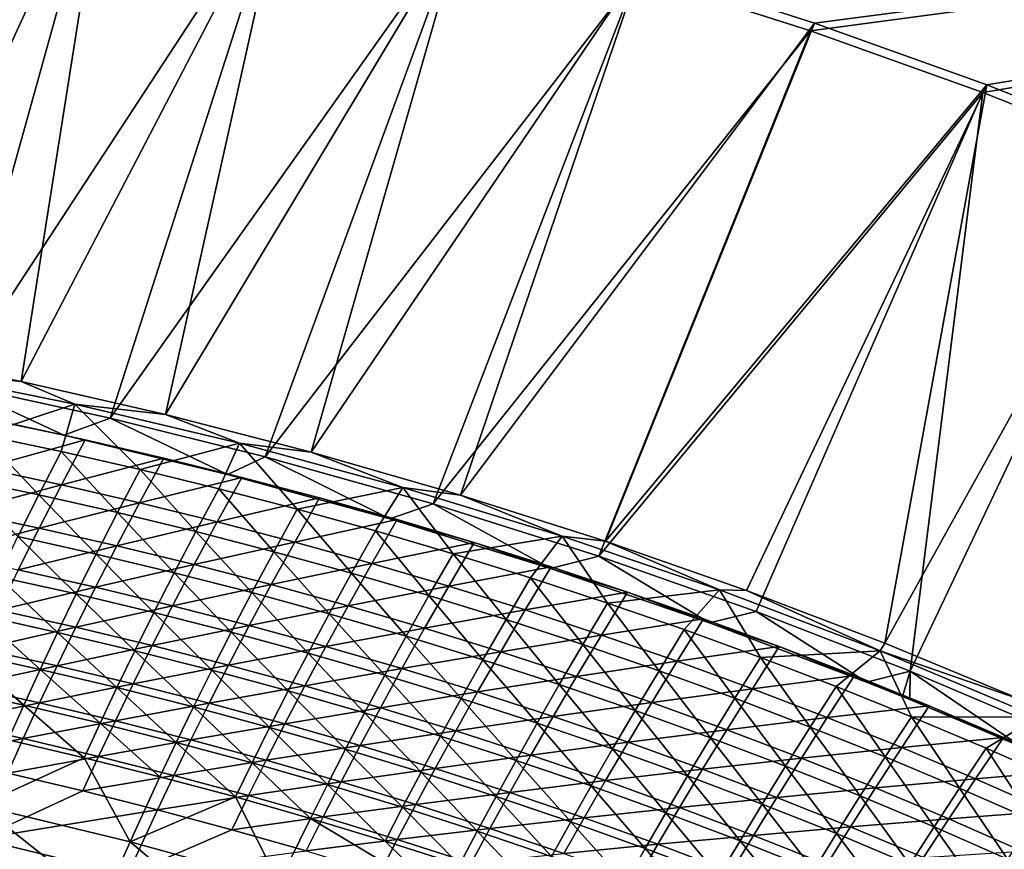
# Model space of a CAD drawing. Header units: metres. Extents: x 0 to 1400, y -1400 to 0.
# Tile 337 of 346: x 979 to 1068, y -114 to -38. Entities that reach past the tile are written whole.
import ezdxf

# ---------------------------------------------------------------- set-up
doc = ezdxf.new("R2010")
doc.units = ezdxf.units.M

msp = doc.modelspace()

# ---------------------------------------------------------------- linework, layer by layer
at = {"layer": 'None'}
for points in [[(1290.58252, -7.263255), (1034.845947, -34.264824), (1050.731689, -39.369057)], [(1051.082397, -38.670731, -3), (1035.179688, -33.557289, -3), (1290.58313, -7.263255, -3)], [(1050.731689, -39.369057), (1066.443115, -44.986507), (1290.58252, -7.263255)], [(1066.810547, -44.297794, -3), (1051.082397, -38.670731, -3), (1290.58313, -7.263255, -3)], [(1066.443115, -44.986507), (1081.960449, -51.119736), (1290.58252, -7.263255)], [(1290.58313, -7.263255, -3), (1082.34436, -50.44104, -3), (1066.810547, -44.297794, -3)], [(986.615417, -21.257874, -3), (964.867859, -68.556343, -32.129227), (970.201721, -18.153755, -3)], [(957.481506, -68.742455, -29.54413), (986.334167, -21.99036), (969.938416, -18.893616)], [(978.711731, -71.346375, -32.129116), (964.867859, -68.556343, -32.129227), (986.615417, -21.257874, -3)], [(1002.927917, -24.855854, -3), (978.711731, -71.346375, -32.129116), (986.615417, -21.257874, -3)], [(957.481506, -68.742455, -29.54413), (972.526062, -71.573654, -29.544014), (986.334167, -21.99036)], [(972.526062, -71.573654, -29.544014), (1002.628906, -25.58049), (986.334167, -21.99036)], [(991.879028, -74.37014, -32.129013), (978.711731, -71.346375, -32.129116), (1002.927917, -24.855854, -3)], [(1019.122009, -28.953852, -3), (991.879028, -74.37014, -32.129013), (1002.927917, -24.855854, -3)], [(972.526062, -71.573654, -29.544014), (986.843689, -74.702553, -29.5439), (1002.628906, -25.58049)], [(986.843689, -74.702553, -29.5439), (1018.805542, -29.670166), (1002.628906, -25.58049)], [(1005.172791, -77.798592, -32.128902), (991.879028, -74.37014, -32.129013), (1019.122009, -28.953852, -3)], [(1035.179688, -33.557289, -3), (1005.172791, -77.798592, -32.128902), (1019.122009, -28.953852, -3)], [(986.843689, -74.702553, -29.5439), (1000.976501, -78.217506, -29.543785), (1018.805542, -29.670166)], [(1000.976501, -78.217506, -29.543785), (1034.845947, -34.264824), (1018.805542, -29.670166)], [(1018.797852, -81.716797, -32.128792), (1005.172791, -77.798592, -32.128902), (1035.179688, -33.557289, -3)], [(1051.082397, -38.670731, -3), (1018.797852, -81.716797, -32.128792), (1035.179688, -33.557289, -3)], [(1000.976501, -78.217506, -29.543785), (1016.294983, -82.521736, -29.543657), (1034.845947, -34.264824)], [(1016.294983, -82.521736, -29.543657), (1050.731689, -39.369057), (1034.845947, -34.264824)], [(1016.294983, -82.521736, -29.543657), (1031.429321, -87.300323, -29.543531), (1050.731689, -39.369057)], [(1032.03418, -85.930183, -32.128681), (1018.797852, -81.716797, -32.128792), (1051.082397, -38.670731, -3)], [(1031.429321, -87.300323, -29.543531), (1066.443115, -44.986507), (1050.731689, -39.369057)], [(1066.810547, -44.297794, -3), (1032.03418, -85.930183, -32.128681), (1051.082397, -38.670731, -3)], [(1066.810547, -44.297794, -3), (1044.879517, -90.419525, -32.128574), (1032.03418, -85.930183, -32.128681)], [(1057.504639, -95.235329, -32.128471), (1044.879517, -90.419525, -32.128574), (1066.810547, -44.297794, -3)], [(1082.34436, -50.44104, -3), (1057.504639, -95.235329, -32.128471), (1066.810547, -44.297794, -3)], [(1031.429321, -87.300323, -29.543531), (1045.772827, -92.335815, -29.543411), (1066.443115, -44.986507)], [(1045.772827, -92.335815, -29.543411), (1059.823242, -97.77343, -29.543297), (1066.443115, -44.986507)], [(1066.443115, -44.986507), (1059.823242, -97.77343, -29.543297), (1081.960449, -51.119736)], [(1070.129883, -100.473259, -32.128368), (1057.504639, -95.235329, -32.128471), (1082.34436, -50.44104, -3)], [(1059.823242, -97.77343, -29.543297), (1073.999512, -103.798592, -29.543182), (1081.960449, -51.119736)], [(964.867859, -68.556343, -32.129227), (978.711731, -71.346375, -32.129116), (967.81897, -70.220451, -32.845451)], [(967.81897, -70.220451, -32.845451), (978.711731, -71.346375, -32.129116), (983.623474, -73.4384, -32.845348)], [(983.623474, -73.4384, -32.845348), (975.130188, -76.214142, -60.646145), (967.81897, -70.220451, -32.845451)], [(967.599976, -73.092377, -30.953892), (982.622009, -76.244377, -30.9517), (972.526062, -71.573654, -29.544014)], [(972.526062, -71.573654, -29.544014), (982.622009, -76.244377, -30.9517), (986.843689, -74.702553, -29.5439)], [(978.711731, -71.346375, -32.129116), (991.879028, -74.37014, -32.129013), (983.623474, -73.4384, -32.845348)], [(967.599976, -73.092377, -30.953892), (977.400024, -75.130157, -32.350361), (982.622009, -76.244377, -30.9517)], [(982.358521, -77.746429, -60.645023), (975.130188, -76.214142, -60.646145), (983.623474, -73.4384, -32.845348)], [(989.564636, -79.388397, -60.643917), (982.358521, -77.746429, -60.645023), (983.623474, -73.4384, -32.845348)], [(983.623474, -73.4384, -32.845348), (991.879028, -74.37014, -32.129013), (998.635742, -76.994972, -32.845207)], [(983.623474, -73.4384, -32.845348), (998.635742, -76.994972, -32.845207), (989.564636, -79.388397, -60.643917)], [(991.879028, -74.37014, -32.129013), (1005.172791, -77.798592, -32.128902), (998.635742, -76.994972, -32.845207)], [(975.25354, -79.266495, -60.171913), (984.572571, -76.680321, -32.35054), (977.400024, -75.130157, -32.350361)], [(977.400024, -75.130157, -32.350361), (984.572571, -76.680321, -32.35054), (982.622009, -76.244377, -30.9517)], [(982.622009, -76.244377, -30.9517), (997.541077, -79.846596, -30.949438), (986.843689, -74.702553, -29.5439)], [(986.843689, -74.702553, -29.5439), (997.541077, -79.846596, -30.949438), (1000.976501, -78.217506, -29.543785)], [(973.124817, -80.190285, -88.48497), (975.130188, -76.214142, -60.646145), (980.319763, -81.698708, -88.482414)], [(975.130188, -76.214142, -60.646145), (982.358521, -77.746429, -60.645023), (980.319763, -81.698708, -88.482414)], [(991.722473, -78.337471, -32.350719), (997.541077, -79.846596, -30.949438), (982.622009, -76.244377, -30.9517)], [(982.622009, -76.244377, -30.9517), (984.572571, -76.680321, -32.35054), (991.722473, -78.337471, -32.350719)], [(975.25354, -79.266495, -60.171913), (982.394531, -80.790039, -60.170795), (984.572571, -76.680321, -32.35054)], [(984.572571, -76.680321, -32.35054), (982.394531, -80.790039, -60.170795), (991.722473, -78.337471, -32.350719)], [(998.635742, -76.994972, -32.845207), (996.74707, -81.140976, -60.64283), (989.564636, -79.388397, -60.643917)], [(996.74707, -81.140976, -60.64283), (998.635742, -76.994972, -32.845207), (1003.903625, -83.004585, -60.641766)], [(998.635742, -76.994972, -32.845207), (1005.172791, -77.798592, -32.128902), (1013.526611, -81.026131, -32.845215)], [(998.635742, -76.994972, -32.845207), (1013.526611, -81.026131, -32.845215), (1003.903625, -83.004585, -60.641766)], [(982.358521, -77.746429, -60.645023), (987.492615, -83.316559, -88.479889), (980.319763, -81.698708, -88.482414)], [(987.492615, -83.316559, -88.479889), (982.358521, -77.746429, -60.645023), (989.564636, -79.388397, -60.643917)], [(1005.172791, -77.798592, -32.128902), (1018.797852, -81.716797, -32.128792), (1013.526611, -81.026131, -32.845215)], [(991.722473, -78.337471, -32.350719), (982.394531, -80.790039, -60.170795), (989.513062, -82.420303, -60.169693)], [(989.513062, -82.420303, -60.169693), (998.847778, -80.102463, -32.350906), (991.722473, -78.337471, -32.350719)], [(998.847778, -80.102463, -32.350906), (997.541077, -79.846596, -30.949438), (991.722473, -78.337471, -32.350719)], [(997.541077, -79.846596, -30.949438), (1012.341797, -83.900307, -30.947216), (1000.976501, -78.217506, -29.543785)], [(1000.976501, -78.217506, -29.543785), (1012.341797, -83.900307, -30.947216), (1016.294983, -82.521736, -29.543657)], [(982.394531, -80.790039, -60.170795), (975.25354, -79.266495, -60.171913), (973.251343, -83.244179, -88.027679)], [(994.641907, -85.044785, -88.477394), (987.492615, -83.316559, -88.479889), (989.564636, -79.388397, -60.643917)], [(989.564636, -79.388397, -60.643917), (996.74707, -81.140976, -60.64283), (994.641907, -85.044785, -88.477394)], [(1012.341797, -83.900307, -30.947216), (997.541077, -79.846596, -30.949438), (1005.946838, -81.976082, -32.351093)], [(997.541077, -79.846596, -30.949438), (998.847778, -80.102463, -32.350906), (1005.946838, -81.976082, -32.351093)], [(973.124817, -80.190285, -88.48497), (980.319763, -81.698708, -88.482414), (978.415894, -85.502556, -116.35173)], [(980.35907, -84.744095, -88.024933), (982.394531, -80.790039, -60.170795), (973.251343, -83.244179, -88.027679)], [(982.394531, -80.790039, -60.170795), (980.35907, -84.744095, -88.024933), (989.513062, -82.420303, -60.169693)], [(996.607178, -84.158165, -60.168602), (998.847778, -80.102463, -32.350906), (989.513062, -82.420303, -60.169693)], [(1005.946838, -81.976082, -32.351093), (998.847778, -80.102463, -32.350906), (996.607178, -84.158165, -60.168602)], [(978.415894, -85.502556, -116.35173), (980.319763, -81.698708, -88.482414), (985.554077, -87.099052, -116.348114)], [(980.319763, -81.698708, -88.482414), (987.492615, -83.316559, -88.479889), (985.554077, -87.099052, -116.348114)], [(996.74707, -81.140976, -60.64283), (1001.765564, -86.883812, -88.474945), (994.641907, -85.044785, -88.477394)], [(996.74707, -81.140976, -60.64283), (1003.903625, -83.004585, -60.641766), (1001.765564, -86.883812, -88.474945)], [(1003.903625, -83.004585, -60.641766), (1013.526611, -81.026131, -32.845215), (1011.031982, -84.979492, -60.640724)], [(1013.526611, -81.026131, -32.845215), (1018.1297, -87.065948, -60.639702), (1011.031982, -84.979492, -60.640724)], [(1013.526611, -81.026131, -32.845215), (1018.797852, -81.716797, -32.128792), (1028.065674, -85.468613, -32.845264)], [(1013.526611, -81.026131, -32.845215), (1028.065674, -85.468613, -32.845264), (1018.1297, -87.065948, -60.639702)], [(1018.797852, -81.716797, -32.128792), (1032.03418, -85.930183, -32.128681), (1028.065674, -85.468613, -32.845264)], [(989.513062, -82.420303, -60.169693), (980.35907, -84.744095, -88.024933), (987.444336, -86.350479, -88.022209)], [(987.444336, -86.350479, -88.022209), (996.607178, -84.158165, -60.168602), (989.513062, -82.420303, -60.169693)], [(1005.946838, -81.976082, -32.351093), (996.607178, -84.158165, -60.168602), (1003.67511, -86.004417, -60.167534)], [(1013.017822, -83.959076, -32.351288), (1005.946838, -81.976082, -32.351093), (1003.67511, -86.004417, -60.167534)], [(1012.341797, -83.900307, -30.947216), (1005.946838, -81.976082, -32.351093), (1013.017822, -83.959076, -32.351288)], [(1012.341797, -83.900307, -30.947216), (1027.004395, -88.406754, -30.945143), (1016.294983, -82.521736, -29.543657)], [(1016.294983, -82.521736, -29.543657), (1027.004395, -88.406754, -30.945143), (1031.429321, -87.300323, -29.543531)], [(980.35907, -84.744095, -88.024933), (973.251343, -83.244179, -88.027679), (971.383911, -87.07032, -115.914124)], [(985.554077, -87.099052, -116.348114), (987.492615, -83.316559, -88.479889), (992.668823, -88.805679, -116.344551)], [(987.492615, -83.316559, -88.479889), (994.641907, -85.044785, -88.477394), (992.668823, -88.805679, -116.344551)], [(1003.903625, -83.004585, -60.641766), (1008.861023, -88.833908, -88.472534), (1001.765564, -86.883812, -88.474945)], [(1003.903625, -83.004585, -60.641766), (1011.031982, -84.979492, -60.640724), (1008.861023, -88.833908, -88.472534)], [(994.505371, -88.064201, -88.019516), (996.607178, -84.158165, -60.168602), (987.444336, -86.350479, -88.022209)], [(1003.67511, -86.004417, -60.167534), (996.607178, -84.158165, -60.168602), (994.505371, -88.064201, -88.019516)], [(1013.017822, -83.959076, -32.351288), (1003.67511, -86.004417, -60.167534), (1010.71521, -87.959816, -60.166481)], [(1020.059021, -86.0522, -32.351479), (1013.017822, -83.959076, -32.351288), (1010.71521, -87.959816, -60.166481)], [(1027.004395, -88.406754, -30.945143), (1012.341797, -83.900307, -30.947216), (1020.059021, -86.0522, -32.351479)], [(1020.059021, -86.0522, -32.351479), (1012.341797, -83.900307, -30.947216), (1013.017822, -83.959076, -32.351288)], [(971.383911, -87.07032, -115.914124), (978.456848, -88.549385, -115.910133), (980.35907, -84.744095, -88.024933)], [(980.35907, -84.744095, -88.024933), (978.456848, -88.549385, -115.910133), (987.444336, -86.350479, -88.022209)], [(992.668823, -88.805679, -116.344551), (994.641907, -85.044785, -88.477394), (999.757874, -90.622864, -116.341042)], [(994.641907, -85.044785, -88.477394), (1001.765564, -86.883812, -88.474945), (999.757874, -90.622864, -116.341042)], [(1011.031982, -84.979492, -60.640724), (1015.926025, -90.895332, -88.470169), (1008.861023, -88.833908, -88.472534)], [(1011.031982, -84.979492, -60.640724), (1018.1297, -87.065948, -60.639702), (1015.926025, -90.895332, -88.470169)], [(976.637451, -89.164711, -144.248383), (978.415894, -85.502556, -116.35173), (983.739929, -90.742256, -144.244003)], [(978.415894, -85.502556, -116.35173), (985.554077, -87.099052, -116.348114), (983.739929, -90.742256, -144.244003)], [(1003.67511, -86.004417, -60.167534), (994.505371, -88.064201, -88.019516), (1001.540405, -89.886063, -88.016846)], [(1010.71521, -87.959816, -60.166481), (1003.67511, -86.004417, -60.167534), (1001.540405, -89.886063, -88.016846)], [(1020.059021, -86.0522, -32.351479), (1010.71521, -87.959816, -60.166481), (1017.725647, -90.025139, -60.165443)], [(1027.068604, -88.25618, -32.351673), (1020.059021, -86.0522, -32.351479), (1017.725647, -90.025139, -60.165443)], [(1028.065674, -85.468613, -32.845264), (1025.194336, -89.264206, -60.638702), (1018.1297, -87.065948, -60.639702)], [(1027.068604, -88.25618, -32.351673), (1027.004395, -88.406754, -30.945143), (1020.059021, -86.0522, -32.351479)], [(1025.194336, -89.264206, -60.638702), (1028.065674, -85.468613, -32.845264), (1032.223511, -91.574539, -60.63773)], [(1028.065674, -85.468613, -32.845264), (1032.03418, -85.930183, -32.128681), (1042.417969, -90.369698, -32.845234)], [(1028.065674, -85.468613, -32.845264), (1042.417969, -90.369698, -32.845234), (1032.223511, -91.574539, -60.63773)], [(1032.03418, -85.930183, -32.128681), (1044.879517, -90.419525, -32.128574), (1042.417969, -90.369698, -32.845234)], [(987.444336, -86.350479, -88.022209), (978.456848, -88.549385, -115.910133), (985.507446, -90.134651, -115.906166)], [(983.739929, -90.742256, -144.244003), (985.554077, -87.099052, -116.348114), (990.81897, -92.429688, -144.239685)], [(985.507446, -90.134651, -115.906166), (994.505371, -88.064201, -88.019516), (987.444336, -86.350479, -88.022209)], [(985.554077, -87.099052, -116.348114), (992.668823, -88.805679, -116.344551), (990.81897, -92.429688, -144.239685)], [(999.757874, -90.622864, -116.341042), (1001.765564, -86.883812, -88.474945), (1006.81897, -92.55088, -116.337593)], [(1001.765564, -86.883812, -88.474945), (1008.861023, -88.833908, -88.472534), (1006.81897, -92.55088, -116.337593)], [(1018.1297, -87.065948, -60.639702), (1022.958069, -93.068352, -88.46785), (1015.926025, -90.895332, -88.470169)], [(1018.1297, -87.065948, -60.639702), (1025.194336, -89.264206, -60.638702), (1022.958069, -93.068352, -88.46785)], [(1010.71521, -87.959816, -60.166481), (1001.540405, -89.886063, -88.016846), (1008.547607, -91.816833, -88.014214)], [(1017.725647, -90.025139, -60.165443), (1010.71521, -87.959816, -60.166481), (1008.547607, -91.816833, -88.014214)], [(1027.004395, -88.406754, -30.945143), (1041.512817, -93.369484, -30.943327), (1031.429321, -87.300323, -29.543531)], [(1031.429321, -87.300323, -29.543531), (1041.512817, -93.369484, -30.943327), (1045.772827, -92.335815, -29.543411)], [(978.456848, -88.549385, -115.910133), (976.678711, -92.212738, -143.822113), (985.507446, -90.134651, -115.906166)], [(992.533936, -91.826981, -115.902237), (994.505371, -88.064201, -88.019516), (985.507446, -90.134651, -115.906166)], [(990.81897, -92.429688, -144.239685), (992.668823, -88.805679, -116.344551), (997.872437, -94.227432, -144.235428)], [(1001.540405, -89.886063, -88.016846), (994.505371, -88.064201, -88.019516), (992.533936, -91.826981, -115.902237)], [(992.668823, -88.805679, -116.344551), (999.757874, -90.622864, -116.341042), (997.872437, -94.227432, -144.235428)], [(1006.81897, -92.55088, -116.337593), (1008.861023, -88.833908, -88.472534), (1013.849609, -94.589981, -116.334206)], [(1008.861023, -88.833908, -88.472534), (1015.926025, -90.895332, -88.470169), (1013.849609, -94.589981, -116.334206)], [(1027.068604, -88.25618, -32.351673), (1017.725647, -90.025139, -60.165443), (1024.70459, -92.201111, -60.164429)], [(1034.044434, -90.571571, -32.351868), (1027.068604, -88.25618, -32.351673), (1024.70459, -92.201111, -60.164429)], [(1027.004395, -88.406754, -30.945143), (1027.068604, -88.25618, -32.351673), (1034.044434, -90.571571, -32.351868)], [(1041.512817, -93.369484, -30.943327), (1027.004395, -88.406754, -30.945143), (1034.044434, -90.571571, -32.351868)], [(982.04071, -94.252525, -172.162689), (974.974548, -92.691895, -172.167679), (976.637451, -89.164711, -144.248383)], [(983.739929, -90.742256, -144.244003), (982.04071, -94.252525, -172.162689), (976.637451, -89.164711, -144.248383)], [(1025.194336, -89.264206, -60.638702), (1029.954834, -95.353226, -88.465584), (1022.958069, -93.068352, -88.46785)], [(1025.194336, -89.264206, -60.638702), (1032.223511, -91.574539, -60.63773), (1029.954834, -95.353226, -88.465584)], [(985.507446, -90.134651, -115.906166), (976.678711, -92.212738, -143.822113), (983.693604, -93.779289, -143.817291)], [(983.693604, -93.779289, -143.817291), (992.533936, -91.826981, -115.902237), (985.507446, -90.134651, -115.906166)], [(1001.540405, -89.886063, -88.016846), (992.533936, -91.826981, -115.902237), (999.534424, -93.62719, -115.898338)], [(997.872437, -94.227432, -144.235428), (999.757874, -90.622864, -116.341042), (1004.897888, -96.135742, -144.231232)], [(1008.547607, -91.816833, -88.014214), (1001.540405, -89.886063, -88.016846), (999.534424, -93.62719, -115.898338)], [(999.757874, -90.622864, -116.341042), (1006.81897, -92.55088, -116.337593), (1004.897888, -96.135742, -144.231232)], [(1017.725647, -90.025139, -60.165443), (1008.547607, -91.816833, -88.014214), (1015.52533, -93.857277, -88.011612)], [(1024.70459, -92.201111, -60.164429), (1017.725647, -90.025139, -60.165443), (1015.52533, -93.857277, -88.011612)], [(1034.044434, -90.571571, -32.351868), (1024.70459, -92.201111, -60.164429), (1031.649902, -94.488312, -60.163433)], [(1040.984253, -92.998901, -32.352066), (1034.044434, -90.571571, -32.351868), (1031.649902, -94.488312, -60.163433)], [(1032.223511, -91.574539, -60.63773), (1042.417969, -90.369698, -32.845234), (1039.214844, -93.997185, -60.63678)], [(1041.512817, -93.369484, -30.943327), (1034.044434, -90.571571, -32.351868), (1040.984253, -92.998901, -32.352066)], [(1042.417969, -90.369698, -32.845234), (1046.165894, -96.532417, -60.635857), (1039.214844, -93.997185, -60.63678)], [(1042.417969, -90.369698, -32.845234), (1044.879517, -90.419525, -32.128574), (1057.088623, -95.938202, -32.845184)], [(1042.417969, -90.369698, -32.845234), (1057.088623, -95.938202, -32.845184), (1046.165894, -96.532417, -60.635857)], [(1044.879517, -90.419525, -32.128574), (1057.504639, -95.235329, -32.128471), (1057.088623, -95.938202, -32.845184)], [(989.083435, -95.922783, -172.157761), (982.04071, -94.252525, -172.162689), (983.739929, -90.742256, -144.244003)], [(990.81897, -92.429688, -144.239685), (989.083435, -95.922783, -172.157761), (983.739929, -90.742256, -144.244003)], [(1013.849609, -94.589981, -116.334206), (1015.926025, -90.895332, -88.470169), (1020.847412, -96.740433, -116.330887)], [(1015.926025, -90.895332, -88.470169), (1022.958069, -93.068352, -88.46785), (1020.847412, -96.740433, -116.330887)], [(1032.223511, -91.574539, -60.63773), (1036.913818, -97.750221, -88.463364), (1029.954834, -95.353226, -88.465584)], [(1032.223511, -91.574539, -60.63773), (1039.214844, -93.997185, -60.63678), (1036.913818, -97.750221, -88.463364)], [(976.678711, -92.212738, -143.822113), (975.015381, -95.740982, -171.756302), (983.693604, -93.779289, -143.817291)], [(990.684387, -95.452644, -143.8125), (992.533936, -91.826981, -115.902237), (983.693604, -93.779289, -143.817291)], [(996.100525, -97.703094, -172.152908), (989.083435, -95.922783, -172.157761), (990.81897, -92.429688, -144.239685)], [(999.534424, -93.62719, -115.898338), (992.533936, -91.826981, -115.902237), (990.684387, -95.452644, -143.8125)], [(997.872437, -94.227432, -144.235428), (996.100525, -97.703094, -172.152908), (990.81897, -92.429688, -144.239685)], [(1008.547607, -91.816833, -88.014214), (999.534424, -93.62719, -115.898338), (1006.507263, -95.536041, -115.894493)], [(1015.52533, -93.857277, -88.011612), (1008.547607, -91.816833, -88.014214), (1006.507263, -95.536041, -115.894493)], [(1024.70459, -92.201111, -60.164429), (1015.52533, -93.857277, -88.011612), (1022.471619, -96.008141, -88.009048)], [(1031.649902, -94.488312, -60.163433), (1024.70459, -92.201111, -60.164429), (1022.471619, -96.008141, -88.009048)], [(1041.512817, -93.369484, -30.943327), (1055.846191, -98.791664, -30.941879), (1045.772827, -92.335815, -29.543411)], [(1045.772827, -92.335815, -29.543411), (1055.846191, -98.791664, -30.941879), (1059.823242, -97.77343, -29.543297)], [(973.417542, -96.09124, -200.106583), (974.974548, -92.691895, -172.167679), (980.447205, -97.636627, -200.10112)], [(974.974548, -92.691895, -172.167679), (982.04071, -94.252525, -172.162689), (980.447205, -97.636627, -200.10112)], [(1004.897888, -96.135742, -144.231232), (1006.81897, -92.55088, -116.337593), (1011.892944, -98.154877, -144.227127)], [(1006.81897, -92.55088, -116.337593), (1013.849609, -94.589981, -116.334206), (1011.892944, -98.154877, -144.227127)], [(1020.847412, -96.740433, -116.330887), (1022.958069, -93.068352, -88.46785), (1027.809937, -99.002487, -116.327629)], [(1022.958069, -93.068352, -88.46785), (1029.954834, -95.353226, -88.465584), (1027.809937, -99.002487, -116.327629)], [(1040.984253, -92.998901, -32.352066), (1031.649902, -94.488312, -60.163433), (1038.559204, -96.88726, -60.16246)], [(1047.88562, -95.538666, -32.352261), (1040.984253, -92.998901, -32.352066), (1038.559204, -96.88726, -60.16246)], [(1047.88562, -95.538666, -32.352261), (1041.512817, -93.369484, -30.943327), (1040.984253, -92.998901, -32.352066)], [(1055.846191, -98.791664, -30.941879), (1041.512817, -93.369484, -30.943327), (1047.88562, -95.538666, -32.352261)], [(983.693604, -93.779289, -143.817291), (975.015381, -95.740982, -171.756302), (981.993896, -97.290863, -171.750793)], [(980.447205, -97.636627, -200.10112), (982.04071, -94.252525, -172.162689), (987.453308, -99.291382, -200.095718)], [(981.993896, -97.290863, -171.750793), (990.684387, -95.452644, -143.8125), (983.693604, -93.779289, -143.817291)], [(982.04071, -94.252525, -172.162689), (989.083435, -95.922783, -172.157761), (987.453308, -99.291382, -200.095718)], [(999.534424, -93.62719, -115.898338), (990.684387, -95.452644, -143.8125), (997.649231, -97.233582, -143.80777)], [(1003.089661, -99.593704, -172.148132), (996.100525, -97.703094, -172.152908), (997.872437, -94.227432, -144.235428)], [(1006.507263, -95.536041, -115.894493), (999.534424, -93.62719, -115.898338), (997.649231, -97.233582, -143.80777)], [(1004.897888, -96.135742, -144.231232), (1003.089661, -99.593704, -172.148132), (997.872437, -94.227432, -144.235428)], [(1015.52533, -93.857277, -88.011612), (1006.507263, -95.536041, -115.894493), (1013.450623, -97.554298, -115.890694)], [(1022.471619, -96.008141, -88.009048), (1015.52533, -93.857277, -88.011612), (1013.450623, -97.554298, -115.890694)], [(1039.214844, -93.997185, -60.63678), (1043.832642, -100.25959, -88.461197), (1036.913818, -97.750221, -88.463364)], [(1039.214844, -93.997185, -60.63678), (1046.165894, -96.532417, -60.635857), (1043.832642, -100.25959, -88.461197)], [(1011.892944, -98.154877, -144.227127), (1013.849609, -94.589981, -116.334206), (1018.855286, -100.28508, -144.223099)], [(1013.849609, -94.589981, -116.334206), (1020.847412, -96.740433, -116.330887), (1018.855286, -100.28508, -144.223099)], [(1031.649902, -94.488312, -60.163433), (1022.471619, -96.008141, -88.009048), (1029.384399, -98.269989, -88.006531)], [(1038.559204, -96.88726, -60.16246), (1031.649902, -94.488312, -60.163433), (1029.384399, -98.269989, -88.006531)], [(973.417542, -96.09124, -200.106583), (978.949951, -100.901466, -228.056702), (971.956726, -99.369995, -228.062469)], [(973.417542, -96.09124, -200.106583), (980.447205, -97.636627, -200.10112), (978.949951, -100.901466, -228.056702)], [(975.015381, -95.740982, -171.756302), (973.457458, -99.141205, -199.709183), (981.993896, -97.290863, -171.750793)], [(988.948303, -98.94725, -171.745331), (990.684387, -95.452644, -143.8125), (981.993896, -97.290863, -171.750793)], [(987.453308, -99.291382, -200.095718), (989.083435, -95.922783, -172.157761), (994.433777, -101.055923, -200.090408)], [(997.649231, -97.233582, -143.80777), (990.684387, -95.452644, -143.8125), (988.948303, -98.94725, -171.745331)], [(989.083435, -95.922783, -172.157761), (996.100525, -97.703094, -172.152908), (994.433777, -101.055923, -200.090408)], [(1006.507263, -95.536041, -115.894493), (997.649231, -97.233582, -143.80777), (1004.586487, -99.122879, -143.803085)], [(1013.450623, -97.554298, -115.890694), (1006.507263, -95.536041, -115.894493), (1004.586487, -99.122879, -143.803085)], [(1022.471619, -96.008141, -88.009048), (1013.450623, -97.554298, -115.890694), (1020.362732, -99.682701, -115.886955)], [(1029.384399, -98.269989, -88.006531), (1022.471619, -96.008141, -88.009048), (1020.362732, -99.682701, -115.886955)], [(1027.809937, -99.002487, -116.327629), (1029.954834, -95.353226, -88.465584), (1034.734863, -101.376419, -116.324448)], [(1029.954834, -95.353226, -88.465584), (1036.913818, -97.750221, -88.463364), (1034.734863, -101.376419, -116.324448)], [(1047.88562, -95.538666, -32.352261), (1038.559204, -96.88726, -60.16246), (1045.43042, -99.398483, -60.161514)], [(1054.746582, -98.191353, -32.352455), (1047.88562, -95.538666, -32.352261), (1045.43042, -99.398483, -60.161514)], [(1057.088623, -95.938202, -32.845184), (1053.074341, -99.180489, -60.63496), (1046.165894, -96.532417, -60.635857)], [(1054.746582, -98.191353, -32.352455), (1055.846191, -98.791664, -30.941879), (1047.88562, -95.538666, -32.352261)], [(1053.074341, -99.180489, -60.63496), (1057.088623, -95.938202, -32.845184), (1059.937622, -101.941658, -60.63409)], [(1057.088623, -95.938202, -32.845184), (1057.504639, -95.235329, -32.128471), (1070.129883, -100.473259, -32.128368)], [(1057.088623, -95.938202, -32.845184), (1070.129883, -100.473259, -32.128368), (1071.466431, -101.976227, -32.845196)], [(1057.088623, -95.938202, -32.845184), (1071.466431, -101.976227, -32.845196), (1059.937622, -101.941658, -60.63409)], [(1010.048401, -101.594849, -172.143448), (1003.089661, -99.593704, -172.148132), (1004.897888, -96.135742, -144.231232)], [(1011.892944, -98.154877, -144.227127), (1010.048401, -101.594849, -172.143448), (1004.897888, -96.135742, -144.231232)], [(1018.855286, -100.28508, -144.223099), (1020.847412, -96.740433, -116.330887), (1025.782471, -102.526627, -144.219147)], [(1020.847412, -96.740433, -116.330887), (1027.809937, -99.002487, -116.327629), (1025.782471, -102.526627, -144.219147)], [(1038.559204, -96.88726, -60.16246), (1029.384399, -98.269989, -88.006531), (1036.261475, -100.643372, -88.004051)], [(1045.43042, -99.398483, -60.161514), (1038.559204, -96.88726, -60.16246), (1036.261475, -100.643372, -88.004051)], [(1046.165894, -96.532417, -60.635857), (1050.708862, -102.881607, -88.459091), (1043.832642, -100.25959, -88.461197)], [(1046.165894, -96.532417, -60.635857), (1053.074341, -99.180489, -60.63496), (1050.708862, -102.881607, -88.459091)], [(981.993896, -97.290863, -171.750793), (973.457458, -99.141205, -199.709183), (980.399353, -100.676086, -199.703156)], [(980.447205, -97.636627, -200.10112), (985.919678, -102.542038, -228.050995), (978.949951, -100.901466, -228.056702)], [(980.399353, -100.676086, -199.703156), (988.948303, -98.94725, -171.745331), (981.993896, -97.290863, -171.750793)], [(980.447205, -97.636627, -200.10112), (987.453308, -99.291382, -200.095718), (985.919678, -102.542038, -228.050995)], [(997.649231, -97.233582, -143.80777), (988.948303, -98.94725, -171.745331), (995.876831, -100.710945, -171.739929)], [(994.433777, -101.055923, -200.090408), (996.100525, -97.703094, -172.152908), (1001.38623, -102.930473, -200.08519)], [(1004.586487, -99.122879, -143.803085), (997.649231, -97.233582, -143.80777), (995.876831, -100.710945, -171.739929)], [(996.100525, -97.703094, -172.152908), (1003.089661, -99.593704, -172.148132), (1001.38623, -102.930473, -200.08519)], [(1013.450623, -97.554298, -115.890694), (1004.586487, -99.122879, -143.803085), (1011.494324, -101.1213, -143.798462)], [(1020.362732, -99.682701, -115.886955), (1013.450623, -97.554298, -115.890694), (1011.494324, -101.1213, -143.798462)], [(1034.734863, -101.376419, -116.324448), (1036.913818, -97.750221, -88.463364), (1041.619873, -103.86248, -116.321342)], [(1036.913818, -97.750221, -88.463364), (1043.832642, -100.25959, -88.461197), (1041.619873, -103.86248, -116.321342)], [(1055.846191, -98.791664, -30.941879), (1059.133789, -100.111427, -30.941608), (1059.823242, -97.77343, -29.543297)], [(1059.823242, -97.77343, -29.543297), (1059.133789, -100.111427, -30.941608), (1059.806885, -100.385269, -30.941557)], [(1059.806885, -100.385269, -30.941557), (1069.98584, -104.678474, -30.94091), (1059.823242, -97.77343, -29.543297)], [(1069.98584, -104.678474, -30.94091), (1073.999512, -103.798592, -29.543182), (1059.823242, -97.77343, -29.543297)], [(1016.974487, -103.706772, -172.138855), (1010.048401, -101.594849, -172.143448), (1011.892944, -98.154877, -144.227127)], [(1018.855286, -100.28508, -144.223099), (1016.974487, -103.706772, -172.138855), (1011.892944, -98.154877, -144.227127)], [(1029.384399, -98.269989, -88.006531), (1020.362732, -99.682701, -115.886955), (1027.241333, -101.921829, -115.88327)], [(1036.261475, -100.643372, -88.004051), (1029.384399, -98.269989, -88.006531), (1027.241333, -101.921829, -115.88327)], [(1054.746582, -98.191353, -32.352455), (1045.43042, -99.398483, -60.161514), (1052.26123, -102.022469, -60.160587)], [(1061.564575, -100.95726, -32.35265), (1054.746582, -98.191353, -32.352455), (1052.26123, -102.022469, -60.160587)], [(1061.564575, -100.95726, -32.35265), (1059.133789, -100.111427, -30.941608), (1054.746582, -98.191353, -32.352455)], [(1059.133789, -100.111427, -30.941608), (1055.846191, -98.791664, -30.941879), (1054.746582, -98.191353, -32.352455)], [(971.956726, -99.369995, -228.062469), (978.949951, -100.901466, -228.056702), (977.539856, -104.05394, -256.026855)], [(973.457458, -99.141205, -199.709183), (971.995361, -102.420609, -227.67778), (980.399353, -100.676086, -199.703156)], [(987.317139, -102.317184, -199.697174), (988.948303, -98.94725, -171.745331), (980.399353, -100.676086, -199.703156)], [(987.453308, -99.291382, -200.095718), (992.863586, -104.292114, -228.045395), (985.919678, -102.542038, -228.050995)], [(995.876831, -100.710945, -171.739929), (988.948303, -98.94725, -171.745331), (987.317139, -102.317184, -199.697174)], [(994.433777, -101.055923, -200.090408), (992.863586, -104.292114, -228.045395), (987.453308, -99.291382, -200.095718)], [(1004.586487, -99.122879, -143.803085), (995.876831, -100.710945, -171.739929), (1002.777771, -102.58268, -171.734573)], [(1001.38623, -102.930473, -200.08519), (1003.089661, -99.593704, -172.148132), (1008.308289, -104.91526, -200.080063)], [(1011.494324, -101.1213, -143.798462), (1004.586487, -99.122879, -143.803085), (1002.777771, -102.58268, -171.734573)], [(1003.089661, -99.593704, -172.148132), (1010.048401, -101.594849, -172.143448), (1008.308289, -104.91526, -200.080063)], [(1020.362732, -99.682701, -115.886955), (1011.494324, -101.1213, -143.798462), (1018.370972, -103.229561, -143.7939)], [(1027.241333, -101.921829, -115.88327), (1020.362732, -99.682701, -115.886955), (1018.370972, -103.229561, -143.7939)], [(1025.782471, -102.526627, -144.219147), (1027.809937, -99.002487, -116.327629), (1032.672119, -104.879753, -144.215302)], [(1027.809937, -99.002487, -116.327629), (1034.734863, -101.376419, -116.324448), (1032.672119, -104.879753, -144.215302)], [(1045.43042, -99.398483, -60.161514), (1036.261475, -100.643372, -88.004051), (1043.100342, -103.128807, -88.001633)], [(1052.26123, -102.022469, -60.160587), (1045.43042, -99.398483, -60.161514), (1043.100342, -103.128807, -88.001633)], [(1053.074341, -99.180489, -60.63496), (1057.540283, -105.616524, -88.457047), (1050.708862, -102.881607, -88.459091)], [(1053.074341, -99.180489, -60.63496), (1059.937622, -101.941658, -60.63409), (1057.540283, -105.616524, -88.457047)], [(1023.865356, -105.929733, -172.134369), (1016.974487, -103.706772, -172.138855), (1018.855286, -100.28508, -144.223099)], [(1025.782471, -102.526627, -144.219147), (1023.865356, -105.929733, -172.134369), (1018.855286, -100.28508, -144.223099)], [(1041.619873, -103.86248, -116.321342), (1043.832642, -100.25959, -88.461197), (1048.46228, -106.460938, -116.318321)], [(1043.832642, -100.25959, -88.461197), (1050.708862, -102.881607, -88.459091), (1048.46228, -106.460938, -116.318321)], [(1061.564575, -100.95726, -32.35265), (1059.806885, -100.385269, -30.941557), (1059.133789, -100.111427, -30.941608)], [(1069.98584, -104.678474, -30.94091), (1059.806885, -100.385269, -30.941557), (1061.564575, -100.95726, -32.35265)], [(980.399353, -100.676086, -199.703156), (971.995361, -102.420609, -227.67778), (978.900818, -103.941818, -227.671432)], [(978.949951, -100.901466, -228.056702), (984.473633, -105.681297, -256.021027), (977.539856, -104.05394, -256.026855)], [(978.900818, -103.941818, -227.671432), (987.317139, -102.317184, -199.697174), (980.399353, -100.676086, -199.703156)], [(978.949951, -100.901466, -228.056702), (985.919678, -102.542038, -228.050995), (984.473633, -105.681297, -256.021027)], [(995.876831, -100.710945, -171.739929), (987.317139, -102.317184, -199.697174), (994.209045, -104.065277, -199.691254)], [(999.77948, -106.151901, -228.039871), (992.863586, -104.292114, -228.045395), (994.433777, -101.055923, -200.090408)], [(1002.777771, -102.58268, -171.734573), (995.876831, -100.710945, -171.739929), (994.209045, -104.065277, -199.691254)], [(1001.38623, -102.930473, -200.08519), (999.77948, -106.151901, -228.039871), (994.433777, -101.055923, -200.090408)], [(1011.494324, -101.1213, -143.798462), (1002.777771, -102.58268, -171.734573), (1009.649292, -104.563232, -171.729309)], [(1018.370972, -103.229561, -143.7939), (1011.494324, -101.1213, -143.798462), (1009.649292, -104.563232, -171.729309)], [(1036.261475, -100.643372, -88.004051), (1027.241333, -101.921829, -115.88327), (1034.084351, -104.272217, -115.879654)], [(1032.672119, -104.879753, -144.215302), (1034.734863, -101.376419, -116.324448), (1039.521729, -107.344719, -144.211533)], [(1043.100342, -103.128807, -88.001633), (1036.261475, -100.643372, -88.004051), (1034.084351, -104.272217, -115.879654)], [(1034.734863, -101.376419, -116.324448), (1041.619873, -103.86248, -116.321342), (1039.521729, -107.344719, -144.211533)], [(1052.26123, -102.022469, -60.160587), (1059.049194, -104.759537, -60.159687), (1061.564575, -100.95726, -32.35265)], [(1059.049194, -104.759537, -60.159687), (1068.337402, -103.836639, -32.35284), (1061.564575, -100.95726, -32.35265)], [(1068.337402, -103.836639, -32.35284), (1069.98584, -104.678474, -30.94091), (1061.564575, -100.95726, -32.35265)], [(985.782166, -105.568954, -227.665146), (987.317139, -102.317184, -199.697174), (978.900818, -103.941818, -227.671432)], [(994.209045, -104.065277, -199.691254), (987.317139, -102.317184, -199.697174), (985.782166, -105.568954, -227.665146)], [(1008.308289, -104.91526, -200.080063), (1010.048401, -101.594849, -172.143448), (1015.197632, -107.010521, -200.075043)], [(1010.048401, -101.594849, -172.143448), (1016.974487, -103.706772, -172.138855), (1015.197632, -107.010521, -200.075043)], [(1027.241333, -101.921829, -115.88327), (1018.370972, -103.229561, -143.7939), (1025.214233, -105.44825, -143.789429)], [(1034.084351, -104.272217, -115.879654), (1027.241333, -101.921829, -115.88327), (1025.214233, -105.44825, -143.789429)], [(1043.100342, -103.128807, -88.001633), (1049.898926, -105.726799, -87.99926), (1052.26123, -102.022469, -60.160587)], [(1049.898926, -105.726799, -87.99926), (1059.049194, -104.759537, -60.159687), (1052.26123, -102.022469, -60.160587)], [(1059.937622, -101.941658, -60.63409), (1064.324219, -108.464615, -88.455055), (1057.540283, -105.616524, -88.457047)], [(1059.937622, -101.941658, -60.63409), (1071.466431, -101.976227, -32.845196), (1066.753418, -104.816177, -60.633247)], [(1059.937622, -101.941658, -60.63409), (1066.753418, -104.816177, -60.633247), (1064.324219, -108.464615, -88.455055)], [(1071.466431, -101.976227, -32.845196), (1073.519287, -107.804306, -60.632439), (1066.753418, -104.816177, -60.633247)], [(971.995361, -102.420609, -227.67778), (970.619568, -105.586472, -255.659363), (978.900818, -103.941818, -227.671432)], [(985.919678, -102.542038, -228.050995), (991.381592, -107.417862, -256.015289), (984.473633, -105.681297, -256.021027)], [(985.919678, -102.542038, -228.050995), (992.863586, -104.292114, -228.045395), (991.381592, -107.417862, -256.015289)], [(1002.777771, -102.58268, -171.734573), (994.209045, -104.065277, -199.691254), (1001.073303, -105.921112, -199.68541)], [(1006.664917, -108.12162, -228.034454), (999.77948, -106.151901, -228.039871), (1001.38623, -102.930473, -200.08519)], [(1009.649292, -104.563232, -171.729309), (1002.777771, -102.58268, -171.734573), (1001.073303, -105.921112, -199.68541)], [(1008.308289, -104.91526, -200.080063), (1006.664917, -108.12162, -228.034454), (1001.38623, -102.930473, -200.08519)], [(1018.370972, -103.229561, -143.7939), (1009.649292, -104.563232, -171.729309), (1016.489685, -106.653305, -171.724106)], [(1025.214233, -105.44825, -143.789429), (1018.370972, -103.229561, -143.7939), (1016.489685, -106.653305, -171.724106)], [(1030.718872, -108.263962, -172.129974), (1023.865356, -105.929733, -172.134369), (1025.782471, -102.526627, -144.219147)], [(1032.672119, -104.879753, -144.215302), (1030.718872, -108.263962, -172.129974), (1025.782471, -102.526627, -144.219147)], [(1034.084351, -104.272217, -115.879654), (1040.889282, -106.734398, -115.876106), (1043.100342, -103.128807, -88.001633)], [(1040.889282, -106.734398, -115.876106), (1049.898926, -105.726799, -87.99926), (1043.100342, -103.128807, -88.001633)], [(1048.46228, -106.460938, -116.318321), (1050.708862, -102.881607, -88.459091), (1055.26001, -109.172043, -116.315384)], [(1050.708862, -102.881607, -88.459091), (1057.540283, -105.616524, -88.457047), (1055.26001, -109.172043, -116.315384)], [(978.900818, -103.941818, -227.671432), (970.619568, -105.586472, -255.659363), (977.489197, -107.095001, -255.652924)], [(977.539856, -104.05394, -256.026855), (984.473633, -105.681297, -256.021027), (974.943542, -110.049416, -311.998779)], [(977.489197, -107.095001, -255.652924), (985.782166, -105.568954, -227.665146), (978.900818, -103.941818, -227.671432)], [(994.209045, -104.065277, -199.691254), (985.782166, -105.568954, -227.665146), (992.637512, -107.302765, -227.65892)], [(1001.073303, -105.921112, -199.68541), (994.209045, -104.065277, -199.691254), (992.637512, -107.302765, -227.65892)], [(1015.197632, -107.010521, -200.075043), (1016.974487, -103.706772, -172.138855), (1022.05188, -109.216484, -200.070129)], [(1016.974487, -103.706772, -172.138855), (1023.865356, -105.929733, -172.134369), (1022.05188, -109.216484, -200.070129)], [(1039.521729, -107.344719, -144.211533), (1041.619873, -103.86248, -116.321342), (1046.329102, -109.921783, -144.20787)], [(1041.619873, -103.86248, -116.321342), (1048.46228, -106.460938, -116.318321), (1046.329102, -109.921783, -144.20787)], [(1068.337402, -103.836639, -32.35284), (1059.049194, -104.759537, -60.159687), (1065.791992, -107.609947, -60.158813)], [(1075.062622, -106.829742, -32.353031), (1068.337402, -103.836639, -32.35284), (1065.791992, -107.609947, -60.158813)], [(1069.98584, -104.678474, -30.94091), (1068.337402, -103.836639, -32.35284), (1075.062622, -106.829742, -32.353031)], [(992.863586, -104.292114, -228.045395), (998.261353, -109.26384, -256.009644), (991.381592, -107.417862, -256.015289)], [(992.863586, -104.292114, -228.045395), (999.77948, -106.151901, -228.039871), (998.261353, -109.26384, -256.009644)], [(1009.649292, -104.563232, -171.729309), (1001.073303, -105.921112, -199.68541), (1007.908203, -107.885414, -199.679626)], [(1013.517639, -110.201477, -228.029144), (1006.664917, -108.12162, -228.034454), (1008.308289, -104.91526, -200.080063)], [(1016.489685, -106.653305, -171.724106), (1009.649292, -104.563232, -171.729309), (1007.908203, -107.885414, -199.679626)], [(1015.197632, -107.010521, -200.075043), (1013.517639, -110.201477, -228.029144), (1008.308289, -104.91526, -200.080063)], [(1025.214233, -105.44825, -143.789429), (1032.021851, -107.777893, -143.785019), (1034.084351, -104.272217, -115.879654)], [(1037.532349, -110.709709, -172.125687), (1030.718872, -108.263962, -172.129974), (1032.672119, -104.879753, -144.215302)], [(1032.021851, -107.777893, -143.785019), (1040.889282, -106.734398, -115.876106), (1034.084351, -104.272217, -115.879654)], [(1039.521729, -107.344719, -144.211533), (1037.532349, -110.709709, -172.125687), (1032.672119, -104.879753, -144.215302)], [(1059.049194, -104.759537, -60.159687), (1049.898926, -105.726799, -87.99926), (1056.654907, -108.43766, -87.996948)], [(1065.791992, -107.609947, -60.158813), (1059.049194, -104.759537, -60.159687), (1056.654907, -108.43766, -87.996948)], [(1066.753418, -104.816177, -60.633247), (1071.058472, -111.426132, -88.453133), (1064.324219, -108.464615, -88.455055)], [(1066.753418, -104.816177, -60.633247), (1073.519287, -107.804306, -60.632439), (1071.058472, -111.426132, -88.453133)], [(984.473633, -105.681297, -256.021027), (988.64801, -113.362839, -311.987793), (974.943542, -110.049416, -311.998779)], [(984.334595, -108.709137, -255.646545), (985.782166, -105.568954, -227.665146), (977.489197, -107.095001, -255.652924)], [(992.637512, -107.302765, -227.65892), (985.782166, -105.568954, -227.665146), (984.334595, -108.709137, -255.646545)], [(984.473633, -105.681297, -256.021027), (991.381592, -107.417862, -256.015289), (988.64801, -113.362839, -311.987793)], [(1001.073303, -105.921112, -199.68541), (992.637512, -107.302765, -227.65892), (999.46521, -109.143982, -227.652771)], [(1007.908203, -107.885414, -199.679626), (1001.073303, -105.921112, -199.68541), (999.46521, -109.143982, -227.652771)], [(1016.489685, -106.653305, -171.724106), (1023.296753, -108.853477, -171.718994), (1025.214233, -105.44825, -143.789429)], [(1022.05188, -109.216484, -200.070129), (1023.865356, -105.929733, -172.134369), (1028.868652, -111.533379, -200.065308)], [(1023.296753, -108.853477, -171.718994), (1032.021851, -107.777893, -143.785019), (1025.214233, -105.44825, -143.789429)], [(1023.865356, -105.929733, -172.134369), (1030.718872, -108.263962, -172.129974), (1028.868652, -111.533379, -200.065308)], [(1049.898926, -105.726799, -87.99926), (1040.889282, -106.734398, -115.876106), (1047.654053, -109.308861, -115.872635)], [(1056.654907, -108.43766, -87.996948), (1049.898926, -105.726799, -87.99926), (1047.654053, -109.308861, -115.872635)], [(1055.26001, -109.172043, -116.315384), (1057.540283, -105.616524, -88.457047), (1062.010376, -111.996071, -116.312538)], [(1057.540283, -105.616524, -88.457047), (1064.324219, -108.464615, -88.455055), (1062.010376, -111.996071, -116.312538)], [(999.77948, -106.151901, -228.039871), (1005.110657, -111.219414, -256.00412), (998.261353, -109.26384, -256.009644)], [(1006.664917, -108.12162, -228.034454), (1005.110657, -111.219414, -256.00412), (999.77948, -106.151901, -228.039871)], [(1007.908203, -107.885414, -199.679626), (1014.711975, -109.958908, -199.673935), (1016.489685, -106.653305, -171.724106)], [(1014.711975, -109.958908, -199.673935), (1023.296753, -108.853477, -171.718994), (1016.489685, -106.653305, -171.724106)], [(1040.889282, -106.734398, -115.876106), (1032.021851, -107.777893, -143.785019), (1038.791626, -110.219017, -143.780701)], [(1047.654053, -109.308861, -115.872635), (1040.889282, -106.734398, -115.876106), (1038.791626, -110.219017, -143.780701)], [(1046.329102, -109.921783, -144.20787), (1048.46228, -106.460938, -116.318321), (1053.091675, -112.611206, -144.204315)], [(1048.46228, -106.460938, -116.318321), (1055.26001, -109.172043, -116.315384), (1053.091675, -112.611206, -144.204315)], [(1075.062622, -106.829742, -32.353031), (1065.791992, -107.609947, -60.158813), (1072.487427, -110.573967, -60.15797)], [(974.889893, -113.091614, -311.645233), (984.334595, -108.709137, -255.646545), (977.489197, -107.095001, -255.652924)], [(992.637512, -107.302765, -227.65892), (984.334595, -108.709137, -255.646545), (991.153931, -110.429626, -255.640228)], [(991.381592, -107.417862, -256.015289), (998.261353, -109.26384, -256.009644), (988.64801, -113.362839, -311.987793)], [(999.46521, -109.143982, -227.652771), (992.637512, -107.302765, -227.65892), (991.153931, -110.429626, -255.640228)], [(1013.517639, -110.201477, -228.029144), (1015.197632, -107.010521, -200.075043), (1020.335205, -112.391693, -228.023956)], [(1020.335205, -112.391693, -228.023956), (1015.197632, -107.010521, -200.075043), (1022.05188, -109.216484, -200.070129)], [(1032.021851, -107.777893, -143.785019), (1023.296753, -108.853477, -171.718994), (1030.068237, -111.164261, -171.713974)], [(1038.791626, -110.219017, -143.780701), (1032.021851, -107.777893, -143.785019), (1030.068237, -111.164261, -171.713974)], [(1044.303711, -113.267212, -172.121506), (1037.532349, -110.709709, -172.125687), (1039.521729, -107.344719, -144.211533)], [(1046.329102, -109.921783, -144.20787), (1044.303711, -113.267212, -172.121506), (1039.521729, -107.344719, -144.211533)], [(1065.791992, -107.609947, -60.158813), (1056.654907, -108.43766, -87.996948), (1063.365845, -111.261673, -87.994698)], [(1072.487427, -110.573967, -60.15797), (1065.791992, -107.609947, -60.158813), (1063.365845, -111.261673, -87.994698)], [(999.46521, -109.143982, -227.652771), (1006.26355, -111.093338, -227.646698), (1007.908203, -107.885414, -199.679626)], [(1011.927124, -113.284798, -255.998688), (1005.110657, -111.219414, -256.00412), (1006.664917, -108.12162, -228.034454)], [(1006.26355, -111.093338, -227.646698), (1014.711975, -109.958908, -199.673935), (1007.908203, -107.885414, -199.679626)], [(1013.517639, -110.201477, -228.029144), (1011.927124, -113.284798, -255.998688), (1006.664917, -108.12162, -228.034454)], [(1028.868652, -111.533379, -200.065308), (1030.718872, -108.263962, -172.129974), (1035.645752, -113.961433, -200.060623)], [(1030.718872, -108.263962, -172.129974), (1037.532349, -110.709709, -172.125687), (1035.645752, -113.961433, -200.060623)], [(1056.654907, -108.43766, -87.996948), (1047.654053, -109.308861, -115.872635), (1054.376221, -111.995934, -115.86924)], [(1063.365845, -111.261673, -87.994698), (1056.654907, -108.43766, -87.996948), (1054.376221, -111.995934, -115.86924)], [(1062.010376, -111.996071, -116.312538), (1064.324219, -108.464615, -88.455055), (1068.711182, -114.933273, -116.309776)], [(1064.324219, -108.464615, -88.455055), (1071.058472, -111.426132, -88.453133), (1068.711182, -114.933273, -116.309776)], [(991.153931, -110.429626, -255.640228), (984.334595, -108.709137, -255.646545), (974.889893, -113.091614, -311.645233)], [(988.64801, -113.362839, -311.987793), (998.261353, -109.26384, -256.009644), (1002.238647, -117.111343, -311.977173)], [(991.153931, -110.429626, -255.640228), (997.945618, -112.257187, -255.634003), (999.46521, -109.143982, -227.652771)], [(997.945618, -112.257187, -255.634003), (1006.26355, -111.093338, -227.646698), (999.46521, -109.143982, -227.652771)], [(998.261353, -109.26384, -256.009644), (1005.110657, -111.219414, -256.00412), (1002.238647, -117.111343, -311.977173)], [(1023.296753, -108.853477, -171.718994), (1014.711975, -109.958908, -199.673935), (1021.482361, -112.142143, -199.668335)], [(1027.115356, -114.692482, -228.018875), (1020.335205, -112.391693, -228.023956), (1022.05188, -109.216484, -200.070129)], [(1030.068237, -111.164261, -171.713974), (1023.296753, -108.853477, -171.718994), (1021.482361, -112.142143, -199.668335)], [(1022.05188, -109.216484, -200.070129), (1028.868652, -111.533379, -200.065308), (1027.115356, -114.692482, -228.018875)], [(1047.654053, -109.308861, -115.872635), (1038.791626, -110.219017, -143.780701), (1045.521118, -112.77211, -143.776489)], [(1054.376221, -111.995934, -115.86924), (1047.654053, -109.308861, -115.872635), (1045.521118, -112.77211, -143.776489)], [(1053.091675, -112.611206, -144.204315), (1055.26001, -109.172043, -116.315384), (1059.807251, -115.413231, -144.200851)], [(1055.26001, -109.172043, -116.315384), (1062.010376, -111.996071, -116.312538), (1059.807251, -115.413231, -144.200851)], [(974.943542, -110.049416, -311.998779), (986.164429, -118.940521, -367.978485), (972.58313, -115.678413, -367.987732)], [(988.417297, -116.376572, -311.633362), (991.153931, -110.429626, -255.640228), (974.889893, -113.091614, -311.645233)], [(974.943542, -110.049416, -311.998779), (988.64801, -113.362839, -311.987793), (986.164429, -118.940521, -367.978485)], [(997.945618, -112.257187, -255.634003), (991.153931, -110.429626, -255.640228), (988.417297, -116.376572, -311.633362)], [(1014.711975, -109.958908, -199.673935), (1006.26355, -111.093338, -227.646698), (1013.03064, -113.151512, -227.640717)], [(1011.927124, -113.284798, -255.998688), (1013.517639, -110.201477, -228.029144), (1018.708435, -115.460182, -255.993362)], [(1021.482361, -112.142143, -199.668335), (1014.711975, -109.958908, -199.673935), (1013.03064, -113.151512, -227.640717)], [(1018.708435, -115.460182, -255.993362), (1013.517639, -110.201477, -228.029144), (1020.335205, -112.391693, -228.023956)], [(1038.791626, -110.219017, -143.780701), (1030.068237, -111.164261, -171.713974), (1036.80188, -113.586182, -171.709045)], [(1045.521118, -112.77211, -143.776489), (1038.791626, -110.219017, -143.780701), (1036.80188, -113.586182, -171.709045)], [(1051.030396, -115.936729, -172.117447), (1044.303711, -113.267212, -172.121506), (1046.329102, -109.921783, -144.20787)], [(1053.091675, -112.611206, -144.204315), (1051.030396, -115.936729, -172.117447), (1046.329102, -109.921783, -144.20787)], [(1006.26355, -111.093338, -227.646698), (997.945618, -112.257187, -255.634003), (1004.707764, -114.19252, -255.627838)], [(1002.238647, -117.111343, -311.977173), (1005.110657, -111.219414, -256.00412), (1017.164734, -118.42675, -283.975616)], [(1013.03064, -113.151512, -227.640717), (1006.26355, -111.093338, -227.646698), (1004.707764, -114.19252, -255.627838)], [(1005.110657, -111.219414, -256.00412), (1011.927124, -113.284798, -255.998688), (1017.164734, -118.42675, -283.975616)], [(1030.068237, -111.164261, -171.713974), (1021.482361, -112.142143, -199.668335), (1028.217285, -114.435623, -199.662842)], [(1036.80188, -113.586182, -171.709045), (1030.068237, -111.164261, -171.713974), (1028.217285, -114.435623, -199.662842)], [(1035.645752, -113.961433, -200.060623), (1037.532349, -110.709709, -172.125687), (1042.380493, -116.500893, -200.056046)], [(1037.532349, -110.709709, -172.125687), (1044.303711, -113.267212, -172.121506), (1042.380493, -116.500893, -200.056046)], [(1063.365845, -111.261673, -87.994698), (1054.376221, -111.995934, -115.86924), (1061.053467, -114.795883, -115.865944)], [(1070.029297, -114.199089, -87.992508), (1063.365845, -111.261673, -87.994698), (1061.053467, -114.795883, -115.865944)], [(1072.487427, -110.573967, -60.15797), (1063.365845, -111.261673, -87.994698), (1070.029297, -114.199089, -87.992508)], [(1004.707764, -114.19252, -255.627838), (997.945618, -112.257187, -255.634003), (988.417297, -116.376572, -311.633362)], [(1021.482361, -112.142143, -199.668335), (1013.03064, -113.151512, -227.640717), (1019.764465, -115.319061, -227.634842)], [(1028.217285, -114.435623, -199.662842), (1021.482361, -112.142143, -199.668335), (1019.764465, -115.319061, -227.634842)], [(1028.868652, -111.533379, -200.065308), (1033.855713, -117.104057, -228.013916), (1027.115356, -114.692482, -228.018875)], [(1028.868652, -111.533379, -200.065308), (1035.645752, -113.961433, -200.060623), (1033.855713, -117.104057, -228.013916)], [(1054.376221, -111.995934, -115.86924), (1045.521118, -112.77211, -143.776489), (1052.208252, -115.437492, -143.772354)], [(1061.053467, -114.795883, -115.865944), (1054.376221, -111.995934, -115.86924), (1052.208252, -115.437492, -143.772354)], [(1059.807251, -115.413231, -144.200851), (1062.010376, -111.996071, -116.312538), (1066.473267, -118.328117, -144.19751)], [(1062.010376, -111.996071, -116.312538), (1068.711182, -114.933273, -116.309776), (1066.473267, -118.328117, -144.19751)], [(974.889893, -113.091614, -311.645233), (972.52771, -118.722214, -367.660614), (988.417297, -116.376572, -311.633362)], [(1013.03064, -113.151512, -227.640717), (1004.707764, -114.19252, -255.627838), (1011.438721, -116.236313, -255.62178)], [(1019.764465, -115.319061, -227.634842), (1013.03064, -113.151512, -227.640717), (1011.438721, -116.236313, -255.62178)], [(1018.708435, -115.460182, -255.993362), (1020.335205, -112.391693, -228.023956), (1025.452271, -117.74575, -255.988174)], [(1025.452271, -117.74575, -255.988174), (1020.335205, -112.391693, -228.023956), (1027.115356, -114.692482, -228.018875)], [(1045.521118, -112.77211, -143.776489), (1036.80188, -113.586182, -171.709045), (1043.495361, -116.11972, -171.704224)], [(1052.208252, -115.437492, -143.772354), (1045.521118, -112.77211, -143.776489), (1043.495361, -116.11972, -171.704224)], [(1057.710083, -118.718498, -172.11351), (1051.030396, -115.936729, -172.117447), (1053.091675, -112.611206, -144.204315)], [(1059.807251, -115.413231, -144.200851), (1057.710083, -118.718498, -172.11351), (1053.091675, -112.611206, -144.204315)], [(988.64801, -113.362839, -311.987793), (999.630371, -122.635071, -367.969543), (986.164429, -118.940521, -367.978485)], [(1002.238647, -117.111343, -311.977173), (999.630371, -122.635071, -367.969543), (988.64801, -113.362839, -311.987793)], [(1017.164734, -118.42675, -283.975616), (1011.927124, -113.284798, -255.998688), (1018.708435, -115.460182, -255.993362)], [(1036.80188, -113.586182, -171.709045), (1028.217285, -114.435623, -199.662842), (1034.914307, -116.839867, -199.657455)], [(1035.645752, -113.961433, -200.060623), (1040.553955, -119.626633, -228.009079), (1033.855713, -117.104057, -228.013916)], [(1043.495361, -116.11972, -171.704224), (1036.80188, -113.586182, -171.709045), (1034.914307, -116.839867, -199.657455)], [(1035.645752, -113.961433, -200.060623), (1042.380493, -116.500893, -200.056046), (1040.553955, -119.626633, -228.009079)], [(1042.380493, -116.500893, -200.056046), (1044.303711, -113.267212, -172.121506), (1049.070801, -119.15197, -200.051605)], [(1044.303711, -113.267212, -172.121506), (1051.030396, -115.936729, -172.117447), (1049.070801, -119.15197, -200.051605)]]:
    msp.add_3dface(points, dxfattribs=at)

doc.saveas('drawing.dxf')
